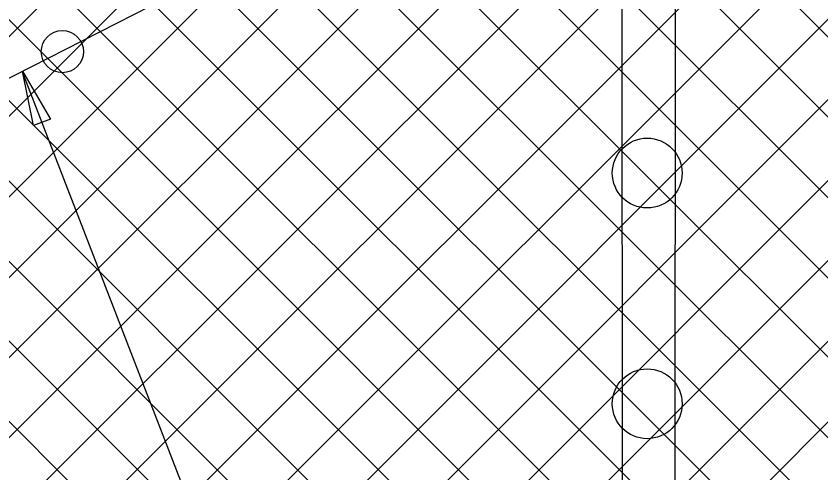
# Model space of a CAD drawing. Extents: x 0 to 2.85, y -0.1 to 1.83.
# Drawn here: x 0.491 to 0.5717, y 1.311 to 1.3568 of the extents above; entities that cross this region are included whole.
import ezdxf

# ---------------------------------------------------------------- set-up
doc = ezdxf.new("R2010")
doc.units = 0
doc.layers.add('sb_Chainlink Fence', color=7, linetype='Continuous')
doc.layers.add('sb_Existing Structural Steel', color=7, linetype='Continuous')

msp = doc.modelspace()

# ---------------------------------------------------------------- linework, layer by layer
at = {"layer": 'sb_Chainlink Fence'}
for p, q in [((0.4384793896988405, 1.4000416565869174), (0.5484079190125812, 1.290198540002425)), ((0.46262175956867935, 1.4000823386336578), (0.5727127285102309, 1.2901233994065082)), ((0.4093936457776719, 1.396945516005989), (0.5161418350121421, 1.2902638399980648)), ((0.41744651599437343, 1.3969398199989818), (0.524195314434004, 1.290284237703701)), ((0.4254680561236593, 1.2900712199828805), (0.5322571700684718, 1.3967380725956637)), ((0.42547563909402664, 1.3969344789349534), (0.5326048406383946, 1.2897946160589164)), ((0.4335215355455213, 1.2900916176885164), (0.5403195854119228, 1.3967976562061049)), ((0.43352911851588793, 1.3969140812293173), (0.540435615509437, 1.290089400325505)), ((0.44157580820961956, 1.2900750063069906), (0.5483763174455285, 1.3967528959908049)), ((0.44963822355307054, 1.2900154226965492), (0.55642918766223, 1.3967471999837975)), ((0.4496458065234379, 1.3969902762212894), (0.5564864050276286, 1.290201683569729)), ((0.45769495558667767, 1.2900601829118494), (0.5645051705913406, 1.3967459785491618)), ((0.45770253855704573, 1.396945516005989), (0.5645444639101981, 1.2901866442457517)), ((0.46574782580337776, 1.2900658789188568), (0.5725586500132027, 1.3967255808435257)), ((0.4738259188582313, 1.2901135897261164), (0.5806129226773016, 1.3967421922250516)), ((0.47383350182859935, 1.3968921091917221), (0.5807009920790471, 1.290162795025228)), ((0.48187939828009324, 1.2901339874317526), (0.5886753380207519, 1.3968017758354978)), ((0.48188698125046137, 1.396871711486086), (0.5887022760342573, 1.2901449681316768)), ((0.4899336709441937, 1.2901173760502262), (0.5967320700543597, 1.3967570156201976)), ((0.48994125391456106, 1.3968883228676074), (0.5968935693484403, 1.290086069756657)), ((0.4979960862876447, 1.2900577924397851), (0.6047849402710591, 1.3967513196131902)), ((0.49800366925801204, 1.3969479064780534), (0.6048305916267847, 1.2902225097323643)), ((0.5060528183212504, 1.290102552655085), (0.6128226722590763, 1.3968681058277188)), ((0.5060604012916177, 1.3969031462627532), (0.6129605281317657, 1.2899930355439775)), ((0.5141056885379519, 1.2901082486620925), (0.6208761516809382, 1.3968477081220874)), ((0.5141132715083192, 1.396897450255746), (0.6209512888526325, 1.2900525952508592)), ((0.5222858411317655, 1.2901368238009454), (0.6289304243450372, 1.3968643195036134)), ((0.5222934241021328, 1.3968688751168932), (0.6290589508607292, 1.2900045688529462)), ((0.5303393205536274, 1.2901572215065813), (0.6369928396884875, 1.3969239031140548)), ((0.5303469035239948, 1.396848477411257), (0.6370297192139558, 1.290032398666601)), ((0.5381631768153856, 1.2898989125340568), (0.6450495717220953, 1.3968791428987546)), ((0.5464034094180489, 1.2900317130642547), (0.6531024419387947, 1.3968734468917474)), ((0.5284495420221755, 1.25597525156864), (0.49157180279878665, 1.351271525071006))]:
    msp.add_line(p, q, dxfattribs=at)
msp.add_lwpolyline([(0.49270790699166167, 1.3458211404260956), (0.4915909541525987, 1.351280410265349), (0.49441810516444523, 1.3464784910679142)], close=True, dxfattribs=at)
at = {"layer": 'sb_Existing Structural Steel'}
for p, q in [((0.5518219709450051, 1.2842203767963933), (0.551769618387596, 1.4039439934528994)), ((0.557066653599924, 1.284189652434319), (0.5571929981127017, 1.4039667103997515)), ((0.527767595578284, 1.3696815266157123), (0.4637439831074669, 1.337112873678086))]:
    msp.add_line(p, q, dxfattribs=at)
for centre, radius in [((0.495596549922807, 1.3532430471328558), 0.0021204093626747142), ((0.5542934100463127, 1.3410616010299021), 0.0035044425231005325), ((0.5542934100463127, 1.3179192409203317), 0.0035044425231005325)]:
    msp.add_circle(centre, radius, dxfattribs=at)

doc.saveas('drawing.dxf')
